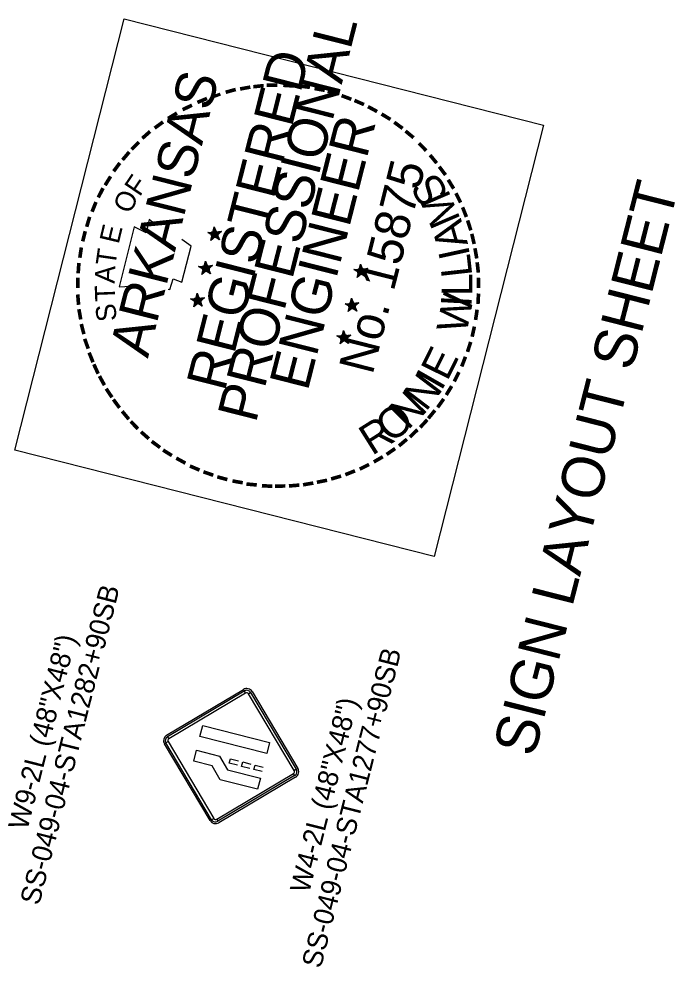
# Model space of a CAD drawing. Extents: x 670257 to 671518, y 737783 to 738188.
# Drawn here: x 670301.67 to 670309.9, y 738168.51 to 738180.4 of the extents above; entities that cross this region are included whole.
import ezdxf

# ---------------------------------------------------------------- set-up
doc = ezdxf.new("R2010")
doc.units = 0
for name, color, linetype in [('R_Border Notes', 7, 'Continuous'), ('R_Border PE', 7, 'Continuous'), ('R_Border Prem', 7, 'Continuous'), ('R_SIGN', 7, 'Continuous'), ('R_SIGN_ANNOT', 7, 'Continuous')]:
    doc.layers.add(name, color=color, linetype=linetype)

msp = doc.modelspace()

# ---------------------------------------------------------------- linework, layer by layer
at = {"layer": 'R_Border PE'}
for p, q in [((670304.116, 738177.795), (670304.102, 738177.719)), ((670304.116, 738177.795), (670304.111, 738177.722)), ((670304.116, 738177.795), (670304.115, 738177.721)), ((670304.116, 738177.795), (670304.121, 738177.704)), ((670304.116, 738177.795), (670304.125, 738177.736)), ((670304.116, 738177.795), (670304.128, 738177.738)), ((670304.116, 738177.795), (670304.131, 738177.742)), ((670304.034, 738177.726), (670304.099, 738177.727)), ((670304.121, 738177.704), (670304.034, 738177.726)), ((670304.034, 738177.726), (670304.098, 738177.723)), ((670304.034, 738177.726), (670304.094, 738177.716)), ((670304.034, 738177.726), (670304.094, 738177.706)), ((670304.034, 738177.726), (670304.092, 738177.701)), ((670304.034, 738177.726), (670304.089, 738177.696)), ((670304.073, 738177.626), (670304.121, 738177.704)), ((670304.073, 738177.626), (670304.097, 738177.687)), ((670304.073, 738177.626), (670304.101, 738177.683)), ((670304.073, 738177.626), (670304.103, 738177.682)), ((670304.073, 738177.626), (670304.112, 738177.678)), ((670304.073, 738177.626), (670304.117, 738177.676)), ((670304.073, 738177.626), (670304.122, 738177.675)), ((670304.181, 738177.632), (670304.12, 738177.678)), ((670304.207, 738177.736), (670304.121, 738177.704)), ((670304.181, 738177.632), (670304.121, 738177.704)), ((670304.181, 738177.632), (670304.128, 738177.679)), ((670304.207, 738177.736), (670304.129, 738177.722)), ((670304.207, 738177.736), (670304.13, 738177.727)), ((670304.181, 738177.632), (670304.132, 738177.683)), ((670304.207, 738177.736), (670304.138, 738177.718)), ((670304.207, 738177.736), (670304.141, 738177.699)), ((670304.181, 738177.632), (670304.141, 738177.699)), ((670304.181, 738177.632), (670304.141, 738177.688)), ((670304.207, 738177.736), (670304.146, 738177.708)), ((670304.207, 738177.736), (670304.148, 738177.697)), ((670304.181, 738177.632), (670304.149, 738177.699)), ((670303.921, 738177.298), (670303.988, 738177.299)), ((670304.01, 738177.275), (670303.921, 738177.298)), ((670303.921, 738177.298), (670303.984, 738177.295)), ((670303.921, 738177.298), (670303.982, 738177.288)), ((670303.921, 738177.298), (670303.98, 738177.278)), ((670303.921, 738177.298), (670303.981, 738177.272)), ((670303.921, 738177.298), (670303.978, 738177.271)), ((670303.962, 738177.197), (670304.01, 738177.275)), ((670304.005, 738177.367), (670303.991, 738177.291)), ((670304.005, 738177.367), (670303.999, 738177.294)), ((670304.005, 738177.367), (670304.004, 738177.292)), ((670304.005, 738177.367), (670304.01, 738177.275)), ((670304.005, 738177.367), (670304.013, 738177.308)), ((670304.005, 738177.367), (670304.017, 738177.312)), ((670304.005, 738177.367), (670304.02, 738177.314)), ((670304.096, 738177.31), (670304.01, 738177.275)), ((670304.07, 738177.206), (670304.01, 738177.275)), ((670304.096, 738177.31), (670304.016, 738177.3)), ((670304.096, 738177.31), (670304.018, 738177.294)), ((670304.096, 738177.31), (670304.027, 738177.289)), ((670304.096, 738177.31), (670304.03, 738177.27)), ((670304.07, 738177.206), (670304.03, 738177.27)), ((670304.096, 738177.31), (670304.035, 738177.28)), ((670304.096, 738177.31), (670304.037, 738177.269)), ((670304.07, 738177.206), (670304.038, 738177.271)), ((670305.95, 738177.328), (670305.937, 738177.254)), ((670305.95, 738177.328), (670305.945, 738177.257)), ((670305.95, 738177.328), (670305.956, 738177.238)), ((670305.95, 738177.328), (670305.95, 738177.255)), ((670305.95, 738177.328), (670305.958, 738177.269)), ((670305.95, 738177.328), (670305.965, 738177.272)), ((670305.95, 738177.328), (670305.968, 738177.274)), ((670306.042, 738177.271), (670305.956, 738177.238)), ((670306.042, 738177.271), (670305.963, 738177.255)), ((670306.042, 738177.271), (670305.964, 738177.26)), ((670306.042, 738177.271), (670305.974, 738177.249)), ((670306.042, 738177.271), (670305.977, 738177.23)), ((670306.042, 738177.271), (670305.98, 738177.24)), ((670306.042, 738177.271), (670305.984, 738177.229)), ((670303.962, 738177.197), (670303.983, 738177.259)), ((670303.962, 738177.197), (670303.988, 738177.258)), ((670303.962, 738177.197), (670303.992, 738177.254)), ((670303.962, 738177.197), (670304.001, 738177.249)), ((670303.962, 738177.197), (670304.006, 738177.248)), ((670303.962, 738177.197), (670304.011, 738177.247)), ((670304.07, 738177.206), (670304.009, 738177.25)), ((670304.07, 738177.206), (670304.017, 738177.25)), ((670304.07, 738177.206), (670304.021, 738177.255)), ((670304.07, 738177.206), (670304.03, 738177.26)), ((670305.956, 738177.238), (670305.869, 738177.261)), ((670305.869, 738177.261), (670305.933, 738177.26)), ((670305.869, 738177.261), (670305.932, 738177.257)), ((670305.869, 738177.261), (670305.93, 738177.25)), ((670305.869, 738177.261), (670305.928, 738177.24)), ((670305.869, 738177.261), (670305.927, 738177.235)), ((670305.869, 738177.261), (670305.926, 738177.231)), ((670305.908, 738177.16), (670305.956, 738177.238)), ((670305.908, 738177.16), (670305.93, 738177.219)), ((670305.908, 738177.16), (670305.935, 738177.218)), ((670305.908, 738177.16), (670305.939, 738177.214)), ((670305.908, 738177.16), (670305.947, 738177.212)), ((670305.908, 738177.16), (670305.953, 738177.208)), ((670305.908, 738177.16), (670305.958, 738177.207)), ((670306.015, 738177.167), (670305.954, 738177.211)), ((670306.015, 738177.167), (670305.956, 738177.238)), ((670306.015, 738177.167), (670305.964, 738177.21)), ((670306.015, 738177.167), (670305.969, 738177.217)), ((670306.015, 738177.167), (670305.975, 738177.223)), ((670306.015, 738177.167), (670305.977, 738177.23)), ((670306.015, 738177.167), (670305.983, 738177.232)), ((670303.902, 738176.962), (670303.888, 738176.886)), ((670303.902, 738176.962), (670303.897, 738176.889)), ((670303.902, 738176.962), (670303.908, 738176.871)), ((670303.902, 738176.962), (670303.902, 738176.888)), ((670303.902, 738176.962), (670303.911, 738176.903)), ((670303.902, 738176.962), (670303.914, 738176.908)), ((670303.902, 738176.962), (670303.917, 738176.909)), ((670303.818, 738176.893), (670303.885, 738176.894)), ((670303.908, 738176.871), (670303.818, 738176.893)), ((670303.818, 738176.893), (670303.882, 738176.89)), ((670303.818, 738176.893), (670303.88, 738176.885)), ((670303.818, 738176.893), (670303.878, 738176.876)), ((670303.818, 738176.893), (670303.879, 738176.868)), ((670303.818, 738176.893), (670303.875, 738176.866)), ((670303.859, 738176.793), (670303.908, 738176.871)), ((670303.859, 738176.793), (670303.88, 738176.854)), ((670303.859, 738176.793), (670303.885, 738176.853)), ((670303.859, 738176.793), (670303.889, 738176.85)), ((670303.859, 738176.793), (670303.899, 738176.847)), ((670303.859, 738176.793), (670303.903, 738176.843)), ((670303.859, 738176.793), (670303.908, 738176.842)), ((670303.967, 738176.801), (670303.906, 738176.845)), ((670303.994, 738176.906), (670303.908, 738176.871)), ((670303.967, 738176.801), (670303.908, 738176.871)), ((670303.994, 738176.906), (670303.914, 738176.895)), ((670303.967, 738176.801), (670303.914, 738176.846)), ((670303.994, 738176.906), (670303.915, 738176.889)), ((670303.967, 738176.801), (670303.918, 738176.85)), ((670303.994, 738176.906), (670303.924, 738176.885)), ((670303.994, 738176.906), (670303.927, 738176.866)), ((670303.967, 738176.801), (670303.927, 738176.866)), ((670303.967, 738176.801), (670303.927, 738176.855)), ((670303.994, 738176.906), (670303.932, 738176.875)), ((670303.994, 738176.906), (670303.934, 738176.864)), ((670303.967, 738176.801), (670303.935, 738176.866)), ((670305.845, 738176.81), (670305.757, 738176.832)), ((670305.757, 738176.832), (670305.822, 738176.831)), ((670305.757, 738176.832), (670305.821, 738176.829)), ((670305.757, 738176.832), (670305.819, 738176.822)), ((670305.757, 738176.832), (670305.817, 738176.812)), ((670305.757, 738176.832), (670305.816, 738176.807)), ((670305.757, 738176.832), (670305.812, 738176.803)), ((670305.797, 738176.732), (670305.845, 738176.81)), ((670305.797, 738176.732), (670305.819, 738176.791)), ((670305.797, 738176.732), (670305.824, 738176.79)), ((670305.839, 738176.899), (670305.825, 738176.825)), ((670305.839, 738176.899), (670305.834, 738176.828)), ((670305.839, 738176.899), (670305.845, 738176.81)), ((670305.839, 738176.899), (670305.839, 738176.827)), ((670305.839, 738176.899), (670305.847, 738176.84)), ((670305.839, 738176.899), (670305.851, 738176.845)), ((670305.839, 738176.899), (670305.857, 738176.848)), ((670305.93, 738176.843), (670305.845, 738176.81)), ((670305.904, 738176.738), (670305.845, 738176.81)), ((670305.93, 738176.843), (670305.851, 738176.826)), ((670305.93, 738176.843), (670305.853, 738176.834)), ((670305.93, 738176.843), (670305.861, 738176.824)), ((670305.904, 738176.738), (670305.864, 738176.805)), ((670305.904, 738176.738), (670305.864, 738176.795)), ((670305.93, 738176.843), (670305.867, 738176.805)), ((670305.93, 738176.843), (670305.868, 738176.812)), ((670305.93, 738176.843), (670305.871, 738176.801)), ((670305.904, 738176.738), (670305.871, 738176.803)), ((670305.797, 738176.732), (670305.826, 738176.789)), ((670305.797, 738176.732), (670305.836, 738176.784)), ((670305.797, 738176.732), (670305.84, 738176.783)), ((670305.797, 738176.732), (670305.845, 738176.782)), ((670305.904, 738176.738), (670305.843, 738176.785)), ((670305.904, 738176.738), (670305.854, 738176.785)), ((670305.904, 738176.738), (670305.857, 738176.789)), ((670305.737, 738176.497), (670305.723, 738176.421)), ((670305.737, 738176.497), (670305.731, 738176.424)), ((670305.737, 738176.497), (670305.736, 738176.422)), ((670305.737, 738176.497), (670305.742, 738176.405)), ((670305.737, 738176.497), (670305.745, 738176.436)), ((670305.737, 738176.497), (670305.748, 738176.44)), ((670305.737, 738176.497), (670305.754, 738176.444)), ((670305.828, 738176.438), (670305.742, 738176.405)), ((670305.828, 738176.438), (670305.749, 738176.422)), ((670305.828, 738176.438), (670305.751, 738176.429)), ((670305.828, 738176.438), (670305.758, 738176.419)), ((670305.828, 738176.438), (670305.764, 738176.4)), ((670305.828, 738176.438), (670305.766, 738176.407)), ((670305.828, 738176.438), (670305.768, 738176.396)), ((670305.655, 738176.428), (670305.72, 738176.429)), ((670305.742, 738176.405), (670305.655, 738176.428)), ((670305.655, 738176.428), (670305.718, 738176.424)), ((670305.655, 738176.428), (670305.717, 738176.417)), ((670305.655, 738176.428), (670305.714, 738176.407)), ((670305.655, 738176.428), (670305.713, 738176.402)), ((670305.655, 738176.428), (670305.709, 738176.398)), ((670305.694, 738176.327), (670305.742, 738176.405)), ((670305.694, 738176.327), (670305.717, 738176.389)), ((670305.694, 738176.327), (670305.721, 738176.385)), ((670305.694, 738176.327), (670305.724, 738176.384)), ((670305.694, 738176.327), (670305.733, 738176.379)), ((670305.694, 738176.327), (670305.738, 738176.378)), ((670305.694, 738176.327), (670305.743, 738176.377)), ((670305.801, 738176.334), (670305.741, 738176.38)), ((670305.801, 738176.334), (670305.742, 738176.405)), ((670305.801, 738176.334), (670305.751, 738176.38)), ((670305.801, 738176.334), (670305.755, 738176.384)), ((670305.801, 738176.334), (670305.761, 738176.4)), ((670305.801, 738176.334), (670305.761, 738176.39)), ((670305.801, 738176.334), (670305.769, 738176.399))]:
    msp.add_line(p, q, dxfattribs=at)
for points in [[(670303.361, 738177.837), (670303.302, 738177.888), (670303.264, 738177.72), (670303.113, 738177.797), (670302.922, 738177.043)], [(670304.034, 738177.726), (670304.207, 738177.736), (670304.073, 738177.626), (670304.116, 738177.795), (670304.181, 738177.632), (670304.034, 738177.726)], [(670303.539, 738177.013), (670303.561, 738177.008), (670303.6, 738177.142), (670303.711, 738177.101), (670303.826, 738177.554), (670303.71, 738177.635)], [(670303.921, 738177.298), (670304.096, 738177.31), (670303.962, 738177.197), (670304.005, 738177.367), (670304.07, 738177.206), (670303.921, 738177.298)], [(670305.869, 738177.261), (670306.042, 738177.271), (670305.908, 738177.16), (670305.95, 738177.328), (670306.015, 738177.167), (670305.869, 738177.261)], [(670302.922, 738177.043), (670303.139, 738177.055)], [(670303.818, 738176.893), (670303.994, 738176.906), (670303.859, 738176.793), (670303.902, 738176.962), (670303.967, 738176.801), (670303.818, 738176.893)], [(670305.757, 738176.832), (670305.93, 738176.843), (670305.797, 738176.732), (670305.839, 738176.899), (670305.904, 738176.738), (670305.757, 738176.832)], [(670305.655, 738176.428), (670305.828, 738176.438), (670305.694, 738176.327), (670305.737, 738176.497), (670305.801, 738176.334), (670305.655, 738176.428)]]:
    msp.add_lwpolyline(points, dxfattribs=at)
for centre, radius in [((670304.122, 738177.703), 0.0431), ((670304.122, 738177.703), 0.039), ((670304.122, 738177.703), 0.0361), ((670304.122, 738177.703), 0.0332), ((670304.122, 738177.703), 0.0289), ((670304.122, 738177.703), 0.0269), ((670304.122, 738177.703), 0.0248), ((670304.122, 738177.703), 0.0213), ((670304.122, 738177.703), 0.0187), ((670304.122, 738177.703), 0.0155), ((670304.122, 738177.703), 0.0124), ((670304.122, 738177.703), 0.00924), ((670304.122, 738177.703), 0.00741), ((670304.122, 738177.703), 0.0036), ((670304.011, 738177.276), 0.0431), ((670304.011, 738177.276), 0.039), ((670304.011, 738177.276), 0.0361), ((670304.011, 738177.276), 0.0332), ((670304.011, 738177.276), 0.0289), ((670304.011, 738177.276), 0.0269), ((670304.011, 738177.276), 0.0248), ((670304.011, 738177.276), 0.0213), ((670304.011, 738177.276), 0.0187), ((670304.011, 738177.276), 0.0155), ((670304.011, 738177.276), 0.0124), ((670304.011, 738177.276), 0.00924), ((670304.011, 738177.276), 0.00741), ((670304.011, 738177.276), 0.0036), ((670305.957, 738177.237), 0.0431), ((670305.957, 738177.237), 0.039), ((670305.957, 738177.237), 0.0361), ((670305.957, 738177.237), 0.0332), ((670305.957, 738177.237), 0.0289), ((670305.957, 738177.237), 0.0269), ((670305.957, 738177.237), 0.0248), ((670305.957, 738177.237), 0.0213), ((670305.957, 738177.237), 0.0187), ((670305.957, 738177.237), 0.0155), ((670305.957, 738177.237), 0.0124), ((670305.957, 738177.237), 0.00924), ((670305.957, 738177.237), 0.00741), ((670305.957, 738177.237), 0.0036), ((670303.908, 738176.871), 0.0431), ((670303.908, 738176.871), 0.039), ((670303.908, 738176.871), 0.0361), ((670303.908, 738176.871), 0.0332), ((670303.908, 738176.871), 0.0289), ((670303.908, 738176.871), 0.0269), ((670303.908, 738176.871), 0.0248), ((670303.908, 738176.871), 0.0213), ((670303.908, 738176.871), 0.0187), ((670303.908, 738176.871), 0.0155), ((670303.908, 738176.871), 0.0124), ((670303.908, 738176.871), 0.00924), ((670303.908, 738176.871), 0.00741), ((670303.908, 738176.871), 0.0036), ((670305.846, 738176.809), 0.0431), ((670305.846, 738176.809), 0.039), ((670305.846, 738176.809), 0.0361), ((670305.846, 738176.809), 0.0332), ((670305.846, 738176.809), 0.0289), ((670305.846, 738176.809), 0.0269), ((670305.846, 738176.809), 0.0248), ((670305.846, 738176.809), 0.0213), ((670305.846, 738176.809), 0.0187), ((670305.846, 738176.809), 0.0155), ((670305.846, 738176.809), 0.0124), ((670305.846, 738176.809), 0.00924), ((670305.846, 738176.809), 0.00741), ((670305.846, 738176.809), 0.0036), ((670305.743, 738176.405), 0.0431), ((670305.743, 738176.405), 0.039), ((670305.743, 738176.405), 0.0361), ((670305.743, 738176.405), 0.0332), ((670305.743, 738176.405), 0.0289), ((670305.743, 738176.405), 0.0269), ((670305.743, 738176.405), 0.0248), ((670305.743, 738176.405), 0.0213), ((670305.743, 738176.405), 0.0187), ((670305.743, 738176.405), 0.0155), ((670305.743, 738176.405), 0.0124), ((670305.743, 738176.405), 0.00924), ((670305.743, 738176.405), 0.00741), ((670305.743, 738176.405), 0.0036)]:
    msp.add_circle(centre, radius, dxfattribs=at)
at = {"layer": 'R_Border Prem'}
msp.add_lwpolyline([(670301.617, 738174.994), (670302.988, 738180.402), (670308.247, 738179.069), (670306.875, 738173.66)], close=True, dxfattribs=at)
at = {"layer": 'R_SIGN'}
for p, q in [((670303.519, 738171.422), (670304.482, 738171.995)), ((670304.509, 738171.949), (670304.493, 738171.976)), ((670304.572, 738171.956), (670304.546, 738171.94)), ((670304.591, 738171.967), (670305.164, 738171.005)), ((670303.937, 738171.404), (670303.972, 738171.542)), ((670303.972, 738171.542), (670304.81, 738171.33)), ((670303.537, 738171.34), (670303.511, 738171.324)), ((670303.531, 738171.403), (670303.547, 738171.376)), ((670304.775, 738171.192), (670303.937, 738171.404)), ((670304.81, 738171.33), (670304.775, 738171.192)), ((670304.064, 738170.35), (670303.491, 738171.312)), ((670303.859, 738171.094), (670303.893, 738171.232)), ((670303.893, 738171.232), (670304.181, 738171.159)), ((670304.089, 738171.036), (670303.859, 738171.094)), ((670304.181, 738171.159), (670304.284, 738170.987)), ((670304.305, 738171.07), (670304.319, 738171.124)), ((670304.319, 738171.124), (670304.422, 738171.098)), ((670304.46, 738171.03), (670304.474, 738171.085)), ((670304.474, 738171.085), (670304.577, 738171.059)), ((670304.192, 738170.863), (670304.089, 738171.036)), ((670304.284, 738170.987), (670304.696, 738170.882)), ((670304.408, 738171.043), (670304.305, 738171.07)), ((670304.563, 738171.004), (670304.46, 738171.03)), ((670304.614, 738170.991), (670304.628, 738171.046)), ((670304.717, 738170.965), (670304.614, 738170.991)), ((670304.628, 738171.046), (670304.731, 738171.02)), ((670305.119, 738170.978), (670305.145, 738170.994)), ((670305.137, 738170.895), (670304.174, 738170.322)), ((670304.661, 738170.744), (670304.192, 738170.863)), ((670304.696, 738170.882), (670304.661, 738170.744)), ((670305.125, 738170.914), (670305.109, 738170.941)), ((670304.084, 738170.361), (670304.11, 738170.377)), ((670304.147, 738170.368), (670304.163, 738170.341))]:
    msp.add_line(p, q, dxfattribs=at)
for points in [[(670303.531, 738171.403), (670304.493, 738171.976), (670304.509, 738171.949), (670303.547, 738171.376), (670303.531, 738171.403)], [(670304.572, 738171.956), (670305.145, 738170.994), (670305.119, 738170.978), (670304.546, 738171.94), (670304.572, 738171.956)], [(670304.084, 738170.361), (670303.511, 738171.324), (670303.537, 738171.34), (670304.11, 738170.377), (670304.084, 738170.361)], [(670305.125, 738170.914), (670304.163, 738170.341), (670304.147, 738170.368), (670305.109, 738170.941), (670305.125, 738170.914)]]:
    msp.add_lwpolyline(points, close=True, dxfattribs=at)
for centre, radius, start, end in [((670304.523, 738171.926), 0.08, 30.7696, 120.7698), ((670304.523, 738171.926), 0.0578, 30.7696, 120.7698), ((670304.523, 738171.926), 0.0267, 30.7696, 120.7698), ((670303.56, 738171.353), 0.08, 120.7698, 210.7695), ((670303.56, 738171.353), 0.0578, 120.7698, 210.7695), ((670303.56, 738171.353), 0.0267, 120.7698, 210.7695), ((670305.096, 738170.964), 0.0267, 300.7694, 30.7696), ((670305.096, 738170.964), 0.0578, 300.7694, 30.7696), ((670305.096, 738170.964), 0.08, 300.7694, 30.7696), ((670304.133, 738170.391), 0.0267, 210.7697, 300.7694), ((670304.133, 738170.391), 0.08, 210.7697, 300.7694), ((670304.133, 738170.391), 0.0578, 210.7697, 300.7694)]:
    msp.add_arc(centre, radius, start, end, dxfattribs=at)

# ---------------------------------------------------------------- texts
at = {"layer": 'R_Border Notes'}
msp.add_text('SIGN LAYOUT SHEET', height=0.53359, rotation=75.7686, dxfattribs=at).set_placement((670308.128, 738171.133))
at = {"layer": 'R_Border PE'}
for s, height, rotation, p in [('PROFESSIONAL', 0.5, 75.7686, (670304.637, 738175.324)), ('REGISTERED', 0.5, 75.7686, (670304.248, 738175.719)), ('ARKANSAS', 0.5, 75.7686, (670303.284, 738176.139)), ('-', 0.4, 15.4369, (670304.278, 738179.328)), ('-', 0.4, 10.4313, (670304.445, 738179.368)), ('-', 0.4, 6.3414, (670304.6, 738179.396)), ('-', 0.4, 0.8918, (670304.754, 738179.416)), ('-', 0.4, 356.3179, (670304.948, 738179.418)), ('-', 0.4, 352.3647, (670305.143, 738179.412)), ('-', 0.4, 350.0987, (670305.324, 738179.382)), ('-', 0.4, 22.4207, (670303.942, 738179.204)), ('-', 0.35, 19.4438, (670304.111, 738179.287)), ('-', 0.4, 345.7092, (670305.478, 738179.351)), ('-', 0.4, 339.2857, (670305.637, 738179.305)), ('-', 0.4, 25.6483, (670303.765, 738179.115)), ('-', 0.4, 336.7638, (670305.792, 738179.248)), ('-', 0.4, 331.5312, (670305.95, 738179.179)), ('-', 0.4, 31.3471, (670303.597, 738179.01)), ('-', 0.4, 328.6366, (670306.114, 738179.091)), ('-', 0.4, 36.2983, (670303.441, 738178.895)), ('ENGINEER', 0.5, 75.7686, (670305.288, 738175.724)), ('-', 0.4, 323.6572, (670306.263, 738178.997)), ('-', 0.4, 41.6312, (670303.299, 738178.774)), ('-', 0.4, 320.3883, (670306.399, 738178.893)), ('-', 0.4, 45.4094, (670303.173, 738178.641)), ('-', 0.4, 314.8398, (670306.556, 738178.752)), ('-', 0.4, 49.8896, (670303.069, 738178.517)), ('-', 0.4, 309.6138, (670306.689, 738178.615)), ('-', 0.4, 53.6236, (670302.965, 738178.381)), ('No. 15875', 0.44, 75.7686, (670306.101, 738175.93)), ('F', 0.25, 55.8392, (670303.181, 738178.164)), ('-', 0.4, 307.0223, (670306.801, 738178.476)), ('-', 0.4, 58.1047, (670302.866, 738178.215)), ('S', 0.385, 121.462, (670307.07, 738178.205)), ('-', 0.4, 301.5339, (670306.907, 738178.325)), ('-', 0.4, 62.9734, (670302.789, 738178.073)), ('O', 0.25, 66.2201, (670303.067, 738177.948)), ('M', 0.385, 113.3256, (670307.211, 738177.889)), ('-', 0.4, 296.8536, (670306.999, 738178.168)), ('-', 0.4, 67.9303, (670302.718, 738177.905)), ('-', 0.4, 291.5049, (670307.079, 738178.006)), ('-', 0.4, 73.5116, (670302.658, 738177.729)), ('A', 0.385, 105.7601, (670307.301, 738177.58)), ('-', 0.4, 288.0176, (670307.14, 738177.851)), ('-', 0.4, 75.9548, (670302.611, 738177.553)), ('E', 0.25, 76.6009, (670302.917, 738177.571)), ('-', 0.4, 283.1254, (670307.191, 738177.696)), ('-', 0.4, 81.6654, (670302.58, 738177.362)), ('T', 0.25, 81.7913, (670302.876, 738177.297)), ('I', 0.385, 102.3343, (670307.328, 738177.437)), ('-', 0.4, 280.0202, (670307.23, 738177.524)), ('L', 0.385, 96.339, (670307.354, 738177.183)), ('-', 0.4, 85.9879, (670302.562, 738177.178)), ('A', 0.25, 86.9817, (670302.865, 738177.081)), ('-', 0.4, 276.487, (670307.258, 738177.357)), ('-', 0.4, 89.3987, (670302.559, 738177.004)), ('L', 0.385, 90.3438, (670307.354, 738176.928)), ('-', 0.4, 271.2428, (670307.274, 738177.18)), ('T', 0.25, 92.1721, (670302.874, 738176.864)), ('-', 0.4, 94.9446, (670302.571, 738176.807)), ('W', 0.385, 78.7816, (670307.279, 738176.443)), ('-', 0.4, 267.0543, (670307.278, 738176.991)), ('S', 0.25, 97.3626, (670302.898, 738176.624)), ('I', 0.385, 86.9179, (670307.342, 738176.783)), ('-', 0.4, 100.0758, (670302.598, 738176.638)), ('-', 0.4, 261.5852, (670307.264, 738176.803)), ('-', 0.4, 104.5604, (670302.637, 738176.466)), ('-', 0.4, 257.3603, (670307.234, 738176.602)), ('-', 0.4, 109.8321, (670302.689, 738176.298)), ('-', 0.4, 252.2868, (670307.193, 738176.422)), ('-', 0.4, 112.0003, (670302.748, 738176.133)), ('E', 0.385, 63.7221, (670307.039, 738175.851)), ('-', 0.4, 114.7192, (670302.811, 738175.996)), ('-', 0.4, 248.884, (670307.132, 738176.244)), ('N', 0.385, 52.7308, (670306.77, 738175.469)), ('I', 0.385, 60.2962, (670306.963, 738175.727)), ('-', 0.4, 243.3241, (670307.058, 738176.064)), ('-', 0.4, 118.7308, (670302.886, 738175.863)), ('-', 0.4, 124.1916, (670302.975, 738175.725)), ('N', 0.385, 45.1654, (670306.545, 738175.239)), ('-', 0.4, 238.5668, (670306.975, 738175.899)), ('-', 0.4, 126.3827, (670303.067, 738175.598)), ('-', 0.4, 234.3298, (670306.883, 738175.747)), ('-', 0.4, 130.001, (670303.179, 738175.464)), ('O', 0.385, 38.8847, (670306.337, 738175.073)), ('-', 0.4, 230.3687, (670306.781, 738175.611)), ('-', 0.4, 133.8392, (670303.288, 738175.351)), ('R', 0.385, 32.1757, (670306.095, 738174.921)), ('-', 0.4, 227.3389, (670306.691, 738175.499)), ('-', 0.4, 223.8583, (670306.575, 738175.379)), ('-', 0.4, 138.6399, (670303.416, 738175.239)), ('-', 0.4, 220.4149, (670306.451, 738175.266)), ('-', 0.4, 143.5428, (670303.548, 738175.138)), ('-', 0.4, 148.163, (670303.687, 738175.046)), ('-', 0.4, 214.7024, (670306.317, 738175.156)), ('-', 0.4, 151.2295, (670303.85, 738174.956)), ('-', 0.4, 209.9924, (670306.174, 738175.058)), ('-', 0.4, 156.9698, (670304.014, 738174.878)), ('-', 0.4, 206.4867, (670306.011, 738174.965)), ('-', 0.4, 160.9549, (670304.177, 738174.819)), ('-', 0.4, 164.8308, (670304.344, 738174.769)), ('-', 0.4, 196.2157, (670305.687, 738174.825)), ('-', 0.4, 201.662, (670305.847, 738174.888)), ('-', 0.4, 169.9644, (670304.524, 738174.734)), ('-', 0.4, 174.7165, (670304.688, 738174.71)), ('-', 0.4, 177.4835, (670304.875, 738174.696)), ('-', 0.4, 181.2264, (670305.029, 738174.701)), ('-', 0.4, 184.856, (670305.194, 738174.713)), ('-', 0.4, 189.8329, (670305.356, 738174.739)), ('-', 0.4, 191.4974, (670305.524, 738174.774))]:
    msp.add_text(s, height=height, rotation=rotation, dxfattribs=at).set_placement(p)
at = {"layer": 'R_SIGN_ANNOT'}
for s, p in [('SS-049-04-STA1282+90SB', (670301.92, 738169.278)), ('W9-2L (48"X48")', (670301.772, 738170.22)), ('SS-049-04-STA1277+90SB', (670305.453, 738168.487)), ('W4-2L (48"X48")', (670305.305, 738169.428))]:
    msp.add_text(s, height=0.25, rotation=75.7686, dxfattribs=at).set_placement(p)

doc.saveas('drawing.dxf')
